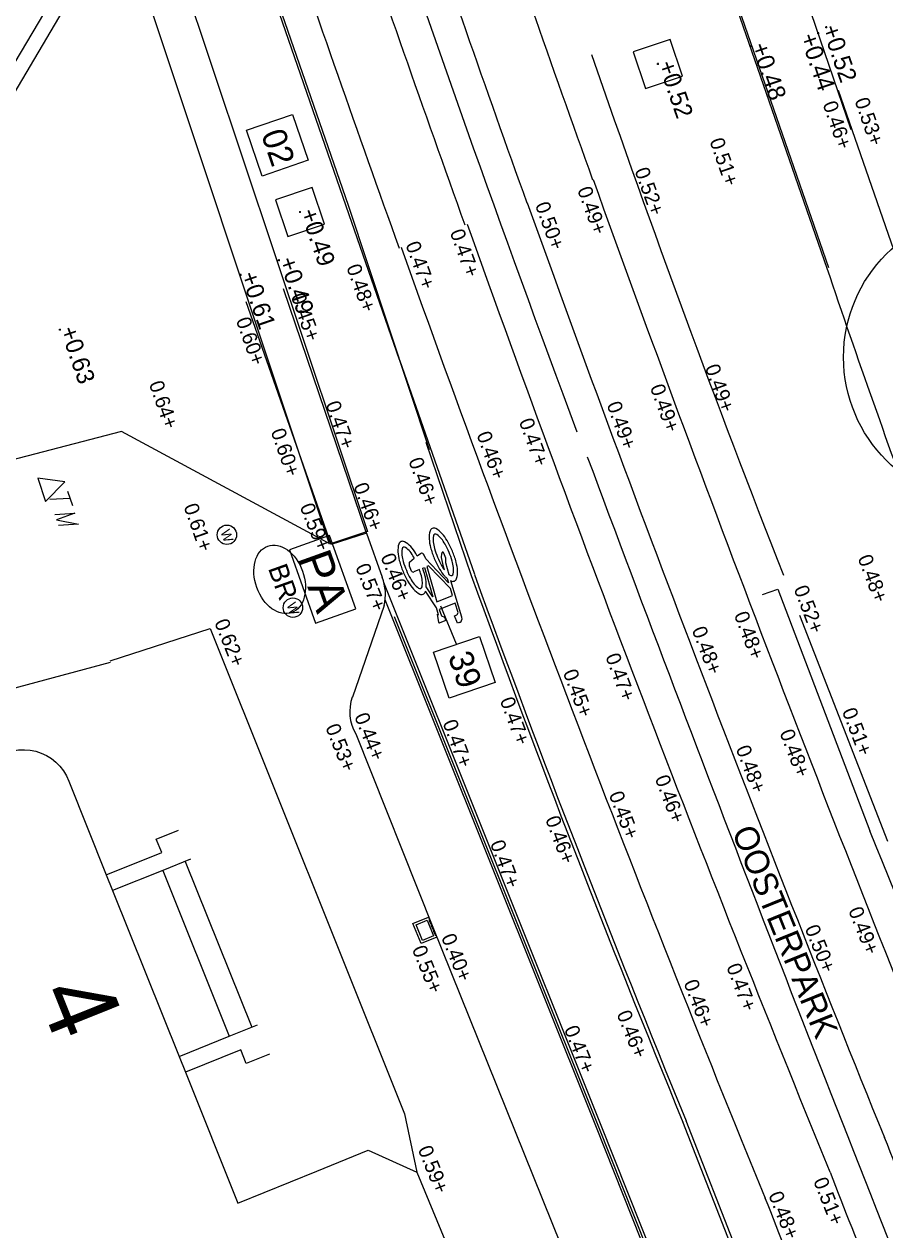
# Model space of a CAD drawing. Extents: x 122462 to 123306, y 485548 to 486417.
# Drawn here: x 122889.34 to 122907.06, y 485893.49 to 485918.32 of the extents above; entities that cross this region are included whole.
import ezdxf

# ---------------------------------------------------------------- set-up
doc = ezdxf.new("R2010")
doc.units = 0
for name, color, linetype in [('B meubilair trammast', 7, 'Continuous'), ('B-WE-IE-MEUBILAIR_WEGMEUBILAIR_PARKEERAUTOMAAT-S', 7, 'Continuous'), ('B-WE-IE-MEUBILAIR_WEGMEUBILAIR_VERKEERSBORD-S', 7, 'Continuous'), ('B-WE-IE-TERREINAFSCHEIDING_KUNSTMATIG_HEKWERK-G', 7, 'Continuous'), ('B-WE-OG-HOOGTEPUNT-S', 7, 'Continuous'), ('B-WE-OG-TOPOGRAFIE_STRAATNAAM', 7, 'Continuous'), ('B-WE-OG-TOPOKAART-G', 7, 'Continuous'), ('B-WE-RI-HWA_KOLK-S', 7, 'Continuous'), ('B-WE-VH-KANTOPSLUITING_ELEMENT_INRIT-G', 7, 'Continuous'), ('B-WE-VH-KANTOPSLUITING_ELEMENT_INRIT-S', 7, 'Continuous'), ('B-WE-VH-KANTOPSLUITING_TROTTOIRBAND_130 150-G', 7, 'Continuous'), ('B-WE-VH-MATERIAALGRENS-G', 7, 'Continuous'), ('B-WE-VW-MARKERING_LANGS_STREEP_11_010-G', 7, 'Continuous'), ('iba7-verkeersbord blauw', 7, 'Continuous'), ('iba7-verkeersbord rood', 7, 'Continuous'), ('Level 1', 7, 'Continuous'), ('Level 17', 7, 'Continuous'), ('Level 21', 7, 'Continuous'), ('Level 30', 7, 'Continuous'), ('Level 33', 7, 'Continuous'), ('V markering 1-1 10 cm', 7, 'Continuous'), ('V markering figuratie', 7, 'Continuous'), ('V markering ononderbroken streep 10 cm', 7, 'Continuous'), ('V materiaalscheiding algemeen', 7, 'Continuous'), ('V Rails', 7, 'Continuous'), ('V riool inspectieput', 7, 'Continuous'), ('V RWS-band 115-225x250 mm specie', 7, 'Continuous'), ('V-WE-GR-BOOM-S', 7, 'Continuous'), ('X-WE-AL-TEKENBLAD-S', 7, 'Continuous')]:
    doc.layers.add(name, color=color, linetype=linetype)

msp = doc.modelspace()

# ---------------------------------------------------------------- linework, layer by layer
at = {"layer": 'B meubilair trammast'}
for p, q in [((122890.183, 485908.888), (122889.622, 485908.969)), ((122889.622, 485908.969), (122889.783, 485908.488)), ((122889.783, 485908.488), (122890.183, 485908.888)), ((122890.235, 485908.7), (122890.335, 485908.4)), ((122890.285, 485908.55), (122889.869, 485908.524)), ((122889.971, 485908.22), (122890.386, 485908.246)), ((122890.386, 485908.246), (122890.01, 485908.106)), ((122890.01, 485908.106), (122890.464, 485908.018)), ((122890.464, 485908.018), (122890.047, 485907.992))]:
    msp.add_line(p, q, dxfattribs=at)
at = {"layer": 'B-WE-IE-MEUBILAIR_WEGMEUBILAIR_PARKEERAUTOMAAT-S'}
msp.add_lwpolyline([(122894.805, 485907.489), (122895.344, 485905.982), (122896.169, 485906.277), (122895.63, 485907.784)], close=True, dxfattribs=at)
at = {"layer": 'B-WE-IE-TERREINAFSCHEIDING_KUNSTMATIG_HEKWERK-G'}
msp.add_lwpolyline([(122891.11, 485905.207), (122893.171, 485905.872), (122897.173, 485895.88), (122897.429, 485894.679)], dxfattribs=at)
at = {"layer": 'B-WE-OG-HOOGTEPUNT-S'}
for p, q in [((122905.674, 485918.131), (122905.714, 485918.131)), ((122905.694, 485918.151), (122905.694, 485918.111)), ((122905.834, 485918.255), (122905.874, 485918.255)), ((122905.854, 485918.275), (122905.854, 485918.235)), ((122904.29, 485917.866), (122904.33, 485917.866)), ((122904.31, 485917.886), (122904.31, 485917.846)), ((122902.371, 485917.495), (122902.411, 485917.495)), ((122902.391, 485917.515), (122902.391, 485917.475)), ((122895.002, 485914.447), (122895.042, 485914.447)), ((122895.022, 485914.467), (122895.022, 485914.427)), ((122894.565, 485913.453), (122894.605, 485913.453)), ((122894.585, 485913.473), (122894.585, 485913.433)), ((122893.776, 485913.151), (122893.816, 485913.151)), ((122893.796, 485913.171), (122893.796, 485913.131)), ((122890.058, 485912.024), (122890.098, 485912.024)), ((122890.078, 485912.044), (122890.078, 485912.004))]:
    msp.add_line(p, q, dxfattribs=at)
at = {"layer": 'B-WE-OG-TOPOKAART-G'}
msp.add_lwpolyline([(122895.367, 485894.699), (122896.429, 485895.13), (122897.429, 485894.679), (122899.11, 485890.61), (122899.059, 485890.519), (122898.623, 485890.339), (122898.67, 485890.226), (122898.749, 485890.259), (122898.92, 485889.87), (122898.834, 485889.833)], dxfattribs=at)
at = {"layer": 'B-WE-RI-HWA_KOLK-S'}
for p, q in [((122897.346, 485899.798), (122897.67, 485899.929)), ((122897.514, 485899.381), (122897.346, 485899.798)), ((122897.67, 485899.929), (122897.839, 485899.512)), ((122897.679, 485899.868), (122897.697, 485899.824)), ((122897.689, 485899.883), (122897.685, 485899.881)), ((122897.697, 485899.824), (122897.709, 485899.794)), ((122897.727, 485899.79), (122897.722, 485899.788)), ((122897.726, 485899.752), (122897.756, 485899.678)), ((122897.736, 485899.767), (122897.731, 485899.765)), ((122897.839, 485899.512), (122897.514, 485899.381)), ((122897.773, 485899.674), (122897.769, 485899.672)), ((122897.772, 485899.636), (122897.802, 485899.562)), ((122897.783, 485899.651), (122897.778, 485899.649)), ((122897.82, 485899.558), (122897.815, 485899.556))]:
    msp.add_line(p, q, dxfattribs=at)
msp.add_lwpolyline([(122897.542, 485899.446), (122897.411, 485899.771), (122897.643, 485899.864), (122897.774, 485899.539)], close=True, dxfattribs=at)
for centre, start, end in [((122897.688, 485899.872), 111.9538, 201.9538), ((122897.718, 485899.797), 201.9538, 291.9538), ((122897.735, 485899.756), 111.9538, 201.9538), ((122897.765, 485899.681), 201.9538, 291.9538), ((122897.782, 485899.64), 111.9538, 201.9538), ((122897.812, 485899.565), 201.9538, 291.9538)]:
    msp.add_arc(centre, 0.01, start, end, dxfattribs=at)
at = {"layer": 'B-WE-VH-KANTOPSLUITING_ELEMENT_INRIT-G'}
msp.add_lwpolyline([(122896.412, 485907.869), (122895.632, 485907.61), (122891.18, 485920.966), (122891.945, 485921.23)], close=True, dxfattribs=at)
at = {"layer": 'B-WE-VH-KANTOPSLUITING_ELEMENT_INRIT-S'}
for points in [[(122896.389, 485907.833), (122894.684, 485912.865)], [(122896.389, 485907.833), (122895.666, 485907.599), (122893.917, 485912.594)]]:
    msp.add_lwpolyline(points, dxfattribs=at)
at = {"layer": 'B-WE-VH-KANTOPSLUITING_TROTTOIRBAND_130 150-G'}
for points in [[(122906.372, 485916.137), (122905.006, 485920.138), (122904.551, 485921.281)], [(122908.221, 485910.862), (122906.113, 485916.947)]]:
    msp.add_lwpolyline(points, dxfattribs=at)
at = {"layer": 'B-WE-VH-MATERIAALGRENS-G'}
for points in [[(122891.182, 485920.961), (122886.28, 485912.706)], [(122886.458, 485912.363), (122891.31, 485920.576)], [(122895.611, 485907.626), (122891.349, 485909.926), (122887.442, 485908.913)], [(122904.009, 485888.637), (122901.212, 485895.67), (122896.751, 485906.817)], [(122903.907, 485888.596), (122901.11, 485895.629), (122896.775, 485906.46)]]:
    msp.add_lwpolyline(points, dxfattribs=at)
at = {"layer": 'B-WE-VW-MARKERING_LANGS_STREEP_11_010-G'}
msp.add_lwpolyline([(122903.952, 485888.615), (122901.16, 485895.635), (122896.971, 485906.11)], dxfattribs=at)
at = {"layer": 'iba7-verkeersbord blauw'}
for centre in [(122893.517, 485907.8), (122894.876, 485906.299)]:
    msp.add_circle(centre, 0.2, dxfattribs=at)
msp.add_ellipse((122894.604, 485906.883), major_axis=(-0.246, 0.686), ratio=0.685994, dxfattribs=at)
at = {"layer": 'iba7-verkeersbord rood'}
msp.add_circle((122909.214, 485911.457), 3, dxfattribs=at)
at = {"layer": 'Level 1'}
for p, q in [((122891.034, 485900.801), (122891.164, 485900.476)), ((122891.164, 485900.476), (122892.532, 485897.06)), ((122892.532, 485897.06), (122892.662, 485896.736))]:
    msp.add_line(p, q, dxfattribs=at)
for points in [[(122888.963, 485903.307), (122888.997, 485903.319), (122889.111, 485903.351), (122889.228, 485903.37), (122889.347, 485903.375), (122889.465, 485903.365), (122889.581, 485903.342), (122889.694, 485903.305), (122889.801, 485903.254), (122889.902, 485903.192), (122889.994, 485903.118), (122890.077, 485903.033), (122890.15, 485902.939), (122890.211, 485902.837), (122890.259, 485902.729), (122891.034, 485900.801)], [(122892.662, 485896.736), (122893.739, 485894.039), (122895.367, 485894.699)]]:
    msp.add_lwpolyline(points, dxfattribs=at)
at = {"layer": 'Level 17'}
msp.add_lwpolyline([(122869.689, 485898.41), (122887.52, 485904.209), (122891.121, 485905.18)], dxfattribs=at)
at = {"layer": 'Level 21'}
for p, q in [((122892.197, 485900.89), (122891.164, 485900.476)), ((122892.532, 485897.06), (122893.565, 485897.474))]:
    msp.add_line(p, q, dxfattribs=at)
for points in [[(122891.034, 485900.801), (122892.174, 485901.257), (122892.062, 485901.536), (122892.523, 485901.721)], [(122892.767, 485901.118), (122892.197, 485900.89)], [(122893.565, 485897.474), (122894.149, 485897.707)], [(122894.393, 485897.105), (122893.914, 485896.913), (122893.802, 485897.192), (122892.662, 485896.736)]]:
    msp.add_lwpolyline(points, dxfattribs=at)
at = {"layer": 'Level 30'}
msp.add_line((122892.197, 485900.89), (122893.565, 485897.474), dxfattribs=at)
at = {"layer": 'Level 33'}
msp.add_line((122892.659, 485901.075), (122894.028, 485897.659), dxfattribs=at)
at = {"layer": 'V markering 1-1 10 cm'}
msp.add_line((122897.615, 485909.71), (122898.546, 485906.964), dxfattribs=at)
for points in [[(122861.268, 486043.255), (122864.477, 486033.82), (122868.105, 486023.234), (122872.215, 486011.133), (122877.675, 485994.999), (122880.312, 485987.313), (122885.038, 485973.513), (122892.674, 485951.631), (122899.173, 485932.732), (122905.905, 485913.305)], [(122897.69, 485909.552), (122896.019, 485914.579), (122892.466, 485924.842), (122886.539, 485941.858), (122880.87, 485958.414), (122875.603, 485973.852), (122873.11, 485981.1), (122869.222, 485992.577), (122863.38, 486009.478), (122855.336, 486033.09), (122853.219, 486039.33)], [(122905.459, 485889.222), (122905.062, 485890.188), (122902.907, 485895.709)]]:
    msp.add_lwpolyline(points, dxfattribs=at)
for centre, radius, start, end in [((123301.543, 486059.577), 427.846, 198.69687, 200.47426), ((123165.047, 486008.944), 279.349, 199.06591, 201.41079), ((123171.541, 486006.287), 290.503, 199.99318, 202.37361)]:
    msp.add_arc(centre, radius, start, end, dxfattribs=at)
at = {"layer": 'V markering figuratie'}
for points in [[(122897.506, 485907.411), (122897.436, 485907.363)], [(122897.997, 485907.078), (122897.974, 485907.15), (122897.937, 485907.333), (122897.942, 485907.415)], [(122897.976, 485907.429), (122898.018, 485907.328), (122898.02, 485907.229), (122898.086, 485906.984)], [(122897.317, 485907.054), (122897.275, 485907.156), (122897.28, 485907.237), (122897.375, 485907.32)], [(122898.053, 485906.901), (122898.081, 485906.812), (122897.611, 485907.303), (122897.578, 485907.382)], [(122897.482, 485907.083), (122897.365, 485907.034)], [(122897.549, 485907.111), (122897.585, 485907.126), (122897.759, 485906.523), (122897.622, 485906.726)], [(122898.12, 485906.856), (122898.348, 485906.113), (122898.353, 485906.055)], [(122897.88, 485905.996), (122897.85, 485906.163), (122897.874, 485906.153), (122897.834, 485906.296), (122897.607, 485906.641)], [(122898.276, 485906.202), (122898.214, 485906.395), (122897.889, 485906.259), (122897.933, 485906.129), (122897.994, 485906.104), (122898.022, 485906.036), (122897.904, 485905.987)], [(122898.299, 485905.993), (122898.265, 485905.979), (122898.201, 485906.131), (122898.235, 485906.145)]]:
    msp.add_lwpolyline(points, dxfattribs=at)
msp.add_lwpolyline([(122898.119, 485906.692), (122897.67, 485907.162), (122897.636, 485907.148), (122897.842, 485906.418), (122898.164, 485906.553)], close=True, dxfattribs=at)
for centre, radius, start, end in [((122897.778, 485907.855), 0.0814, 112.728, 163.0392), ((122897.778, 485907.855), 0.0814, 62.4168, 112.728), ((122897.605, 485907.524), 0.455, 41.6984, 62.4168), ((122897.135, 485907.585), 0.0814, 112.728, 163.0392), ((122897.135, 485907.585), 0.0814, 62.4168, 112.728), ((122896.962, 485907.255), 0.455, 41.6984, 62.4168), ((122898.135, 485907.746), 0.455, 163.0392, 183.7576), ((122898.629, 485907.778), 0.95, 183.7576, 194.6243), ((122898.154, 485907.701), 0.393, 168.6701, 187.0857), ((122898.637, 485907.761), 0.88, 187.0857, 196.1124), ((122897.814, 485907.769), 0.0458, 112.728, 168.6701), ((122897.814, 485907.769), 0.0458, 56.7859, 112.728), ((122897.623, 485907.478), 0.393, 38.3702, 56.7859), ((122897.242, 485907.176), 0.88, 29.3436, 38.3702), ((122897.235, 485907.195), 0.95, 30.8316, 41.6984), ((122896.587, 485906.807), 1.705, 22.728, 30.8316), ((122897.492, 485907.477), 0.455, 163.0392, 183.7576), ((122897.985, 485907.509), 0.95, 183.7576, 194.6243), ((122897.511, 485907.432), 0.393, 168.6701, 187.0857), ((122897.171, 485907.5), 0.0458, 112.728, 168.6701), ((122897.171, 485907.5), 0.0458, 56.7859, 112.728), ((122896.98, 485907.209), 0.393, 38.3702, 56.7859), ((122896.599, 485906.907), 0.88, 29.3436, 38.3702), ((122896.592, 485906.925), 0.95, 30.8316, 41.6984), ((122895.943, 485906.538), 1.705, 28.9191, 30.8316), ((122897.532, 485907.373), 0.0463, 10.5768, 124.8791), ((122899.36, 485907.969), 1.705, 194.6243, 202.728), ((122899.364, 485907.971), 1.636, 196.1124, 202.728), ((122897.983, 485907.412), 0.041, 139.293, 176.1629), ((122897.962, 485907.43), 0.0137, 356.1629, 139.293), ((122896.582, 485906.806), 1.636, 22.728, 29.3436), ((122896.582, 485906.806), 1.636, 16.1124, 22.728), ((122896.587, 485906.807), 1.705, 14.6243, 22.728), ((122898.717, 485907.7), 1.705, 194.6243, 202.728), ((122897.994, 485907.492), 0.88, 187.0857, 196.1124), ((122898.721, 485907.701), 1.636, 196.1124, 202.728), ((122895.939, 485906.536), 1.636, 28.6337, 29.3436), ((122899.36, 485907.969), 1.705, 202.728, 210.8316), ((122899.364, 485907.971), 1.636, 202.728, 209.3436), ((122898.704, 485907.6), 0.88, 209.3436, 216.4247), ((122897.309, 485907.016), 0.88, 7.0857, 16.1124), ((122897.318, 485906.998), 0.95, 3.7576, 14.6243), ((122898.717, 485907.7), 1.705, 202.728, 210.8316), ((122898.721, 485907.701), 1.636, 202.728, 209.3436), ((122898.061, 485907.331), 0.88, 209.3436, 218.3702), ((122897.351, 485907.068), 0.0367, 202.728, 292.728), ((122895.939, 485906.536), 1.636, 16.1124, 19.5138), ((122896.666, 485906.746), 0.88, 7.0857, 16.1124), ((122895.943, 485906.538), 1.705, 14.6243, 19.6438), ((122896.675, 485906.729), 0.95, 3.7576, 14.6243), ((122898.711, 485907.582), 0.95, 210.8316, 221.6984), ((122898.341, 485907.253), 0.455, 221.6984, 230.6009), ((122898.323, 485907.298), 0.393, 232.9726, 236.7859), ((122898.133, 485907.007), 0.0458, 236.7859, 292.728), ((122898.133, 485907.007), 0.0458, 292.728, 348.6701), ((122897.792, 485907.076), 0.393, 348.6701, 7.0857), ((122898.169, 485906.922), 0.0814, 292.728, 343.0392), ((122897.811, 485907.031), 0.455, 343.0392, 3.7576), ((122898.068, 485907.312), 0.95, 210.8316, 221.6984), ((122897.698, 485906.983), 0.455, 221.6984, 242.4168), ((122897.68, 485907.029), 0.393, 218.3702, 236.7859), ((122897.49, 485906.738), 0.0458, 236.7859, 292.728), ((122897.49, 485906.738), 0.0458, 292.728, 348.6701), ((122897.149, 485906.806), 0.393, 348.6701, 7.0857), ((122897.168, 485906.761), 0.455, 355.5138, 3.7576), ((122898.341, 485907.253), 0.455, 240.8553, 242.4168), ((122898.169, 485906.922), 0.0814, 242.4168, 292.728), ((122897.525, 485906.652), 0.0814, 242.4168, 292.728), ((122897.525, 485906.652), 0.0814, 292.728, 343.0392), ((122897.168, 485906.761), 0.455, 343.0392, 344.6006), ((122898.209, 485906.207), 0.0666, 292.728, 355.6744), ((122897.895, 485905.999), 0.0154, 190.1992, 305.2568), ((122898.295, 485906.051), 0.058, 274.293, 4.293)]:
    msp.add_arc(centre, radius, start, end, dxfattribs=at)
at = {"layer": 'V markering ononderbroken streep 10 cm'}
msp.add_lwpolyline([(122905.304, 485906.143), (122907.119, 485901.494)], dxfattribs=at)
msp.add_arc((123678.492, 486199.228), 829.812, 200.442161, 201.851686, dxfattribs=at)
at = {"layer": 'V materiaalscheiding algemeen'}
msp.add_line((122897.072, 485911.4), (122898.612, 485906.986), dxfattribs=at)
for points in [[(122897.072, 485911.4), (122895.975, 485914.564), (122892.423, 485924.827), (122886.495, 485941.843), (122880.827, 485958.399), (122875.559, 485973.837), (122873.066, 485981.085), (122869.178, 485992.562), (122863.337, 486009.463), (122855.292, 486033.075), (122851.509, 486044.226)], [(122861.232, 486043.247), (122864.442, 486033.808), (122868.07, 486023.222), (122872.18, 486011.121), (122877.64, 485994.987), (122880.277, 485987.301), (122885.003, 485973.501), (122892.639, 485951.618), (122899.138, 485932.72), (122905.87, 485913.293)], [(122905.523, 485889.248), (122905.127, 485890.214), (122902.972, 485895.735)]]:
    msp.add_lwpolyline(points, dxfattribs=at)
for centre, radius, start, end in [((123107.655, 485981.431), 212.979, 198.65881, 200.23843), ((123170.199, 486005.761), 288.991, 199.98618, 202.37862)]:
    msp.add_arc(centre, radius, start, end, dxfattribs=at)
at = {"layer": 'V Rails'}
for centre, radius, start, end in [((123371.02, 486083.659), 499.283, 198.86698, 199.72946), ((123371.02, 486083.659), 500.718, 198.86698, 199.72865), ((123371.02, 486083.659), 502.073, 198.86698, 199.72789), ((123371.02, 486083.659), 503.508, 198.86698, 199.72709), ((123393.075, 486092.196), 522.915, 199.79413, 202.0446), ((123393.075, 486092.196), 524.355, 199.79318, 202.0446), ((123332.027, 486068.958), 460.357, 199.64382, 202.24483), ((123332.027, 486068.958), 461.797, 199.64321, 202.24483), ((124155.935, 486383.934), 1341.035, 201.364335, 201.583671), ((124243.999, 486418.047), 1436.778, 201.362631, 201.557136), ((124243.999, 486418.047), 1438.218, 201.362631, 201.557529)]:
    msp.add_arc(centre, radius, start, end, dxfattribs=at)
at = {"layer": 'V riool inspectieput'}
for p, q in [((122902.643, 485918.001), (122901.885, 485917.747)), ((122902.897, 485917.242), (122902.643, 485918.001)), ((122901.885, 485917.747), (122902.138, 485916.988)), ((122902.138, 485916.988), (122902.897, 485917.242)), ((122895.275, 485914.954), (122894.516, 485914.7)), ((122895.528, 485914.195), (122895.275, 485914.954)), ((122894.516, 485914.7), (122894.77, 485913.941)), ((122894.77, 485913.941), (122895.528, 485914.195))]:
    msp.add_line(p, q, dxfattribs=at)
at = {"layer": 'V RWS-band 115-225x250 mm specie'}
msp.add_lwpolyline([(122904.548, 485906.568), (122904.86, 485906.682), (122906.753, 485901.705)], dxfattribs=at)
msp.add_arc((121511.799, 485331.239), 1507.093, 21.820282, 22.242076, dxfattribs=at)
at = {"layer": 'V-WE-GR-BOOM-S'}
for points in [[(122896.389, 485907.833), (122896.714, 485906.926)], [(122896.753, 485906.343), (122896.1, 485904.459)], [(122896.172, 485903.7), (122897.754, 485899.72), (122900.391, 485893.178), (122901.968, 485889.236), (122902.459, 485888.013)]]:
    msp.add_lwpolyline(points, dxfattribs=at)
for centre, radius, start, end in [((122895.857, 485906.575), 0.925, 345.4538, 22.2586), ((122896.927, 485904.155), 0.882, 159.8007, 211.0372)]:
    msp.add_arc(centre, radius, start, end, dxfattribs=at)
at = {"layer": 'X-WE-AL-TEKENBLAD-S'}
msp.add_line((122898.244, 485905.545), (122897.919, 485906.331), dxfattribs=at)
for points in [[(122894.869, 485916.457), (122895.193, 485915.511), (122894.246, 485915.187), (122893.923, 485916.134)], [(122898.718, 485905.707), (122899.041, 485904.76), (122898.095, 485904.437), (122897.771, 485905.383)]]:
    msp.add_lwpolyline(points, close=True, dxfattribs=at)

# ---------------------------------------------------------------- texts
at = {"layer": 'B-WE-IE-MEUBILAIR_WEGMEUBILAIR_PARKEERAUTOMAAT-S'}
msp.add_text('PA', height=0.7, rotation=289.697, dxfattribs=at).set_placement((122894.957, 485907.325))
at = {"layer": 'B-WE-IE-MEUBILAIR_WEGMEUBILAIR_VERKEERSBORD-S'}
msp.add_text('4', height=1.5, rotation=291.8285, dxfattribs=at).set_placement((122889.592, 485898.351))
at = {"layer": 'B-WE-OG-HOOGTEPUNT-S'}
for s, height, rotation, p in [('+0.44', 0.36, 288.851, (122905.313, 485918.06)), ('+0.52', 0.36, 288.851, (122905.767, 485918.233)), ('+0.48', 0.36, 289, (122904.31, 485917.866)), ('+0.52', 0.36, 289, (122902.391, 485917.495)), ('0.46+', 0.3, 289.1092, (122905.779, 485916.671)), ('0.53+', 0.3, 289.1092, (122906.436, 485916.743)), ('0.51+', 0.3, 289.1092, (122903.45, 485915.912)), ('0.52+', 0.3, 289.9002, (122901.906, 485915.301)), ('0.49+', 0.3, 289.9002, (122900.727, 485914.908)), ('0.50+', 0.3, 289.9002, (122899.857, 485914.593)), ('+0.49', 0.36, 289, (122895.022, 485914.447)), ('0.47+', 0.3, 289.9134, (122898.103, 485914.031)), ('0.47+', 0.3, 289.9134, (122897.19, 485913.778)), ('+0.49', 0.36, 289, (122894.585, 485913.453)), ('0.48+', 0.3, 289.9134, (122895.972, 485913.31)), ('+0.61', 0.36, 289, (122893.796, 485913.151)), ('0.45+', 0.3, 289.3016, (122894.83, 485912.717)), ('0.60+', 0.3, 289.3016, (122893.699, 485912.221)), ('+0.63', 0.36, 289, (122890.078, 485912.024)), ('0.49+', 0.3, 289.9002, (122903.356, 485911.25)), ('0.64+', 0.3, 289.3016, (122891.907, 485910.91)), ('0.49+', 0.3, 289.9002, (122902.224, 485910.839)), ('0.47+', 0.3, 289.3016, (122895.546, 485910.495)), ('0.49+', 0.3, 289.9002, (122901.332, 485910.483)), ('0.47+', 0.3, 289.9134, (122899.525, 485910.137)), ('0.60+', 0.3, 289.3016, (122894.415, 485909.93)), ('0.46+', 0.3, 289.9134, (122898.653, 485909.866)), ('0.46+', 0.3, 289.9134, (122897.25, 485909.329)), ('0.46+', 0.3, 289.9134, (122896.118, 485908.809)), ('0.61+', 0.3, 289.3016, (122892.622, 485908.385)), ('0.59+', 0.3, 291.6772, (122895.011, 485908.38)), ('0.46+', 0.3, 291.8115, (122896.675, 485907.347)), ('0.57+', 0.3, 291.8115, (122896.155, 485907.138)), ('0.48+', 0.3, 290.8126, (122906.499, 485907.324)), ('0.52+', 0.3, 290.7311, (122905.183, 485906.692)), ('0.48+', 0.3, 290.7311, (122903.953, 485906.155)), ('0.62+', 0.3, 291.6772, (122893.253, 485905.998)), ('0.48+', 0.3, 290.7311, (122903.084, 485905.846)), ('0.47+', 0.3, 290.3764, (122901.305, 485905.297)), ('0.45+', 0.3, 290.3764, (122900.431, 485904.966)), ('0.47+', 0.3, 290.4636, (122899.132, 485904.393)), ('0.51+', 0.3, 290.9624, (122906.177, 485904.17)), ('0.44+', 0.3, 291.6772, (122896.134, 485904.064)), ('0.47+', 0.3, 290.4636, (122897.953, 485903.929)), ('0.53+', 0.3, 291.6772, (122895.539, 485903.838)), ('0.48+', 0.3, 290.9624, (122904.892, 485903.727)), ('0.48+', 0.3, 290.9624, (122903.99, 485903.398)), ('0.46+', 0.3, 290.6, (122902.324, 485902.787)), ('0.45+', 0.3, 290.6, (122901.377, 485902.454)), ('0.46+', 0.3, 290.4636, (122900.068, 485901.948)), ('0.47+', 0.3, 290.4636, (122898.931, 485901.448)), ('0.49+', 0.3, 291.7005, (122906.306, 485900.069)), ('0.50+', 0.3, 291.7005, (122905.41, 485899.699)), ('0.40+', 0.3, 291.9133, (122897.923, 485899.515)), ('0.55+', 0.3, 291.9133, (122897.321, 485899.272)), ('0.47+', 0.3, 290.8126, (122903.797, 485898.908)), ('0.46+', 0.3, 290.8126, (122902.916, 485898.575)), ('0.46+', 0.3, 291.8039, (122901.536, 485897.937)), ('0.47+', 0.3, 291.8039, (122900.454, 485897.625)), ('0.59+', 0.3, 291.8039, (122897.443, 485895.151)), ('0.51+', 0.3, 291.7005, (122905.585, 485894.498)), ('0.48+', 0.3, 291.7005, (122904.661, 485894.209))]:
    msp.add_text(s, height=height, rotation=rotation, dxfattribs=at).set_placement(p)
at = {"layer": 'B-WE-OG-TOPOGRAFIE_STRAATNAAM'}
msp.add_text('OOSTERPARK', height=0.5, rotation=292.0555, dxfattribs=at).set_placement((122903.908, 485901.691))
at = {"layer": 'iba7-verkeersbord blauw'}
for s, height, p in [('W', 0.2, (122893.382, 485907.865)), ('BR', 0.4, (122894.36, 485907.112)), ('W', 0.2, (122894.741, 485906.364))]:
    msp.add_text(s, height=height, rotation=289.697, dxfattribs=at).set_placement(p)
at = {"layer": 'X-WE-AL-TEKENBLAD-S'}
for s, p in [('02', (122894.216, 485916.051)), ('39', (122898.064, 485905.301))]:
    msp.add_text(s, height=0.5, rotation=288.867, dxfattribs=at).set_placement(p)

doc.saveas('drawing.dxf')
